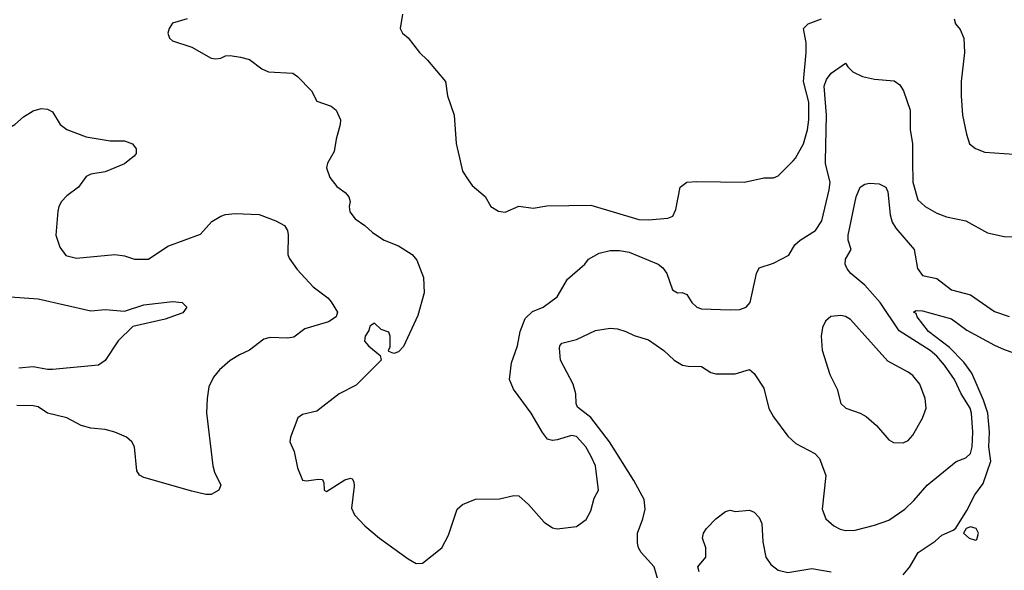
# Model space of a CAD drawing. Header units: inches. Extents: x 1173000 to 1307049, y 522583 to 678455.
# Tile 344 of 617: x 1298134 to 1302230, y 548296 to 550587. Entities that reach past the tile are written whole.
import ezdxf

# ---------------------------------------------------------------- set-up
doc = ezdxf.new("R2010")
doc.units = ezdxf.units.IN
doc.header["$MEASUREMENT"] = 0
for name, color, linetype in [('B2594', 7, 'Continuous'), ('B2595', 7, 'Continuous'), ('B3504', 7, 'Continuous'), ('B3505', 7, 'Continuous')]:
    doc.layers.add(name, color=color, linetype=linetype)

msp = doc.modelspace()

# ---------------------------------------------------------------- linework, layer by layer
at = {"layer": 'B2594', "color": 5}
for points, elevation in [([(1298585.6, 550000), (1298570, 549987.6), (1298490, 549953), (1298430, 549944.5), (1298410, 549934.5), (1298378.8, 549890), (1298330, 549853.6), (1298308.2, 549830), (1298296.4, 549810), (1298292.4, 549790), (1298284.4, 549690), (1298300.3, 549640.3), (1298325.3, 549605.3), (1298370, 549594.3), (1298530, 549610.3), (1298570, 549604.2), (1298612, 549590), (1298670, 549590.3), (1298750, 549643.9), (1298885.5, 549694.5), (1298933.4, 549746.6), (1298970, 549769.5), (1298990, 549776.1), (1299030, 549780.1), (1299130, 549776.8), (1299199.6, 549750), (1299235.1, 549730), (1299247.9, 549710), (1299251, 549691), (1299249.2, 549610), (1299255, 549595), (1299287.6, 549547.6), (1299355.3, 549475.3), (1299415.5, 549430), (1299430, 549413.4), (1299456.3, 549370), (1299450.5, 549350), (1299418, 549330), (1299319.5, 549300.5), (1299274, 549266), (1299250, 549261.5), (1299176, 549264), (1299150, 549257.6), (1299090, 549211.2), (1299047.7, 549192.3), (1299010, 549168.5), (1298965.3, 549130), (1298940.5, 549099.5), (1298921.2, 549058.8), (1298913.6, 549010), (1298911.3, 548951.3), (1298937.1, 548730), (1298943.9, 548703.9), (1298970.4, 548650), (1298962, 548630), (1298930, 548611.8), (1298908.1, 548611.9), (1298850, 548624.7), (1298650, 548681.5), (1298632.3, 548692.3), (1298621.2, 548710), (1298610.8, 548810), (1298600.4, 548830), (1298577.6, 548850), (1298530, 548870.9), (1298490, 548882.4), (1298430, 548887.3), (1298390, 548898), (1298330.6, 548930.6), (1298249.9, 548949.9), (1298210, 548975.8), (1298190, 548980.3), (1298121.6, 548981.6)], 940), ([(1299420.5, 550000), (1299414.9, 549990), (1299410.4, 549970), (1299424.4, 549930), (1299452.7, 549892.7), (1299487.3, 549867.3), (1299503, 549850), (1299508.2, 549830), (1299504.4, 549810), (1299507.1, 549787.1), (1299530, 549758.8), (1299570, 549730.8), (1299601.1, 549701.1), (1299650.8, 549670), (1299710, 549646.3), (1299766.4, 549610), (1299786.2, 549586.2), (1299813.7, 549513.7), (1299816.8, 549450), (1299790, 549355.6), (1299730, 549227), (1299710, 549205.2), (1299690, 549198), (1299670, 549206), (1299668.4, 549211.6), (1299675.3, 549224.7), (1299675.3, 549270), (1299670, 549286), (1299638, 549298), (1299610, 549324), (1299590, 549312), (1299586.3, 549293.7), (1299571, 549270), (1299568.5, 549248.5), (1299584.7, 549230), (1299634, 549190), (1299638, 549170), (1299533.8, 549066.2), (1299462.8, 549030), (1299370, 548958), (1299310, 548943.7), (1299290.8, 548930), (1299260.3, 548850), (1299258.4, 548830), (1299275.5, 548790), (1299290, 548722), (1299310, 548671.3), (1299327.5, 548667.5), (1299375.5, 548675.5), (1299394, 548674), (1299399.8, 548659.8), (1299401, 548630), (1299410, 548624), (1299487.2, 548672.8), (1299510, 548679.3), (1299516.7, 548676.7), (1299524.1, 548664.1), (1299525.5, 548645.5), (1299514.6, 548554.6), (1299526.9, 548526.9), (1299570, 548480.7), (1299630.7, 548430), (1299750, 548343), (1299783.7, 548323.7), (1299810, 548326), (1299889.6, 548390), (1299918, 548442), (1299953.6, 548550), (1299976, 548570), (1300000, 548579.8)], 960), ([(1299966, 550000), (1299975.9, 549955.9), (1300000, 549920.3)], 980), ([(1298093.7, 549433.7), (1298210, 549425.6), (1298430, 549375), (1298490, 549380.7), (1298570, 549373.7), (1298650, 549399.7), (1298770, 549413.6), (1298810.1, 549410.1), (1298828.5, 549390), (1298813.1, 549366.9), (1298739.6, 549340.4), (1298604.7, 549310), (1298544, 549250), (1298490, 549168.7), (1298462, 549150), (1298270, 549130.9), (1298250, 549130.8), (1298190, 549143.1), (1298130, 549137.5)], 920)]:
    msp.add_lwpolyline(points, dxfattribs=dict(at, elevation=elevation))
at = {"layer": 'B2595', "color": 5}
for points, elevation in [([(1298830, 550589.6), (1298770, 550571.6), (1298755.5, 550550), (1298750.5, 550530), (1298757.3, 550510), (1298770, 550499.1), (1298850, 550472.4), (1298930, 550427), (1298950, 550423.1), (1298970, 550426.4), (1298990, 550436.4), (1299010, 550437.6), (1299052, 550430), (1299090, 550421.6), (1299141.8, 550381.8), (1299169, 550369), (1299270, 550364), (1299290, 550350.7), (1299347.3, 550290), (1299370, 550247.7), (1299430, 550227.3), (1299450, 550210.7), (1299468.4, 550170), (1299467, 550150), (1299450.3, 550090), (1299442, 550038), (1299420.5, 550000)], 960), ([(1299726.4, 550610), (1299717.3, 550550), (1299726.8, 550530), (1299750, 550511.3), (1299797.3, 550450), (1299830, 550418.8), (1299904.9, 550330), (1299914.3, 550270), (1299940.9, 550190), (1299950, 550072), (1299966, 550000)], 980), ([(1297998.2, 550000), (1298010, 550018.8), (1298050, 550098.8), (1298090, 550137.3), (1298113.2, 550150), (1298150, 550182.8), (1298190, 550206.8), (1298223.2, 550216.8), (1298250, 550214), (1298270, 550202.8), (1298302.4, 550150), (1298329.3, 550129.3), (1298410, 550099.5), (1298510, 550082.4), (1298570, 550082), (1298602.8, 550070), (1298618, 550050), (1298618, 550030), (1298610, 550019.3), (1298585.6, 550000)], 940)]:
    msp.add_lwpolyline(points, dxfattribs=dict(at, elevation=elevation))
at = {"layer": 'B3504', "color": 5}
for points, elevation in [([(1300000, 548579.8), (1300030, 548592), (1300130, 548593.1), (1300190, 548607.4), (1300210, 548605.3), (1300250.4, 548570), (1300316.5, 548496.5), (1300350, 548472.7), (1300370, 548468), (1300450, 548477.6), (1300490, 548507), (1300510, 548544), (1300524.5, 548595.5), (1300542.4, 548630), (1300529.1, 548730), (1300511.2, 548770), (1300488.9, 548810), (1300450, 548851.9), (1300430, 548857.2), (1300370, 548839.1), (1300350, 548836.3), (1300330, 548841.6), (1300308.8, 548868.8), (1300262.2, 548950), (1300188.4, 549050), (1300171.2, 549090), (1300180.6, 549159.4), (1300204.7, 549230), (1300216.5, 549290), (1300237, 549343), (1300266.9, 549373.1), (1300312, 549390), (1300370, 549433), (1300413.1, 549506.9), (1300484.5, 549570), (1300500.7, 549590), (1300544.3, 549615.7), (1300590, 549626.8), (1300630, 549626.3), (1300670, 549619.4), (1300790.4, 549570), (1300810, 549554.9), (1300826.2, 549530), (1300850, 549462.6), (1300870, 549450.3), (1300890, 549451.2), (1300910, 549443.8), (1300930.1, 549410), (1300951.2, 549390), (1300970, 549383.5), (1301090, 549379), (1301130, 549380.9), (1301156.4, 549390), (1301172.6, 549410), (1301199.1, 549530), (1301210, 549554.6), (1301270, 549574.3), (1301333.2, 549606.8), (1301358.3, 549650), (1301380.5, 549670), (1301444.7, 549710), (1301470.6, 549750), (1301501.8, 549878.2), (1301505.2, 549910), (1301486.7, 549986.7), (1301487, 550000)], 960), ([(1300000, 549920.3), (1300016.3, 549896.3), (1300070, 549851), (1300094, 549810), (1300126, 549790), (1300153.8, 549786.2), (1300210, 549810.7), (1300270, 549802), (1300327.6, 549812.4), (1300510, 549814.3), (1300710, 549755.5), (1300750, 549753.7), (1300830, 549760.9), (1300850.7, 549769.3), (1300863.7, 549796.3), (1300881.3, 549890), (1300909.6, 549910.4), (1300950, 549913.9), (1301150, 549910.2), (1301230, 549928.9), (1301270, 549928.9), (1301290, 549937), (1301351.6, 550000)], 980), ([(1301848.9, 550000), (1301849.5, 549910), (1301870, 549837.6), (1301901.6, 549810), (1301950, 549782.3), (1301990, 549766.3), (1302070.3, 549750.3), (1302160.4, 549700.4), (1302230, 549684.1), (1302350, 549682), (1302399.3, 549690), (1302448, 549712), (1302489.7, 549750), (1302512.6, 549790), (1302570, 549924), (1302592.2, 549990), (1302597.5, 550000)], 960), ([(1300803.2, 548210), (1300773.7, 548310), (1300719.8, 548370), (1300708.9, 548388.9), (1300703.6, 548410), (1300703.7, 548450), (1300727.1, 548510), (1300736.8, 548550), (1300731.6, 548590), (1300689.1, 548670), (1300588, 548830), (1300510, 548931), (1300454, 548974), (1300448.8, 548990), (1300448.1, 549030), (1300436.8, 549070), (1300384.2, 549170), (1300379.5, 549220.5), (1300380.7, 549230), (1300390, 549241.2), (1300450, 549256), (1300530, 549293.4), (1300590, 549302.7), (1300620.7, 549300.7), (1300655.5, 549290), (1300690, 549272.4), (1300750, 549254.3), (1300813.4, 549210), (1300856.3, 549170), (1300891, 549150), (1300914.9, 549145.1), (1300970, 549144.4), (1301010, 549119.5), (1301030, 549112.7), (1301110, 549113.4), (1301170, 549131), (1301190, 549114.8), (1301230, 549053), (1301250, 548968.4), (1301270, 548934.4), (1301330, 548854), (1301363, 548823), (1301442, 548782), (1301461.2, 548761.2), (1301487.4, 548690), (1301472.2, 548550), (1301488.2, 548510), (1301521.3, 548481.3), (1301547.6, 548467.6), (1301570, 548462), (1301610, 548462.4), (1301690, 548483.6), (1301750, 548505), (1301816.4, 548550), (1301854.3, 548585.7), (1301910, 548650.2), (1302030, 548749.2), (1302070, 548763.5), (1302090, 548781.6), (1302096.6, 548810), (1302099.7, 548870), (1302093.9, 548950), (1302088.4, 548970), (1302050.3, 549030), (1302023.1, 549090), (1301981.9, 549150), (1301950, 549187.3), (1301922.3, 549210), (1301792.5, 549292.5), (1301713.6, 549410), (1301650, 549481.8), (1301591.8, 549530), (1301576.9, 549550), (1301568.9, 549570), (1301569.9, 549590.1), (1301592.8, 549630), (1301581.1, 549670), (1301581, 549690), (1301614.3, 549850), (1301630, 549890.1), (1301650, 549902.9), (1301670, 549906.9), (1301710, 549903.4), (1301736.8, 549890), (1301745.1, 549870), (1301755.4, 549775.4), (1301764.3, 549744.3), (1301779.1, 549719.1), (1301855.8, 549630), (1301868.9, 549551.1), (1301890, 549521.7), (1301950, 549510.3), (1302010, 549462.3), (1302090, 549441.8), (1302190, 549372.4), (1302250, 549351.3)], 940), ([(1301810, 548277.6), (1301837.2, 548310), (1301871.5, 548370), (1301943.2, 548416.8), (1301970, 548442.3), (1302017.7, 548462.3), (1302028.4, 548471.6), (1302075, 548545), (1302107.9, 548610), (1302142.8, 548657.2), (1302174.2, 548750), (1302166, 548810), (1302168.8, 548870), (1302162.2, 548950), (1302144, 549004), (1302095.8, 549115.8), (1302061.8, 549161.8), (1302002.5, 549222.5), (1301915.2, 549290), (1301868.5, 549350), (1301863.8, 549363.8), (1301853.2, 549370), (1301863.5, 549376.5), (1301890, 549375), (1302010, 549341.8), (1302075.1, 549295.1), (1302190, 549232.4), (1302230, 549214), (1302330, 549180.3)], 920), ([(1300961.2, 548290), (1300955.3, 548310), (1300989, 548351), (1300989.2, 548390), (1300975.1, 548430), (1300979.5, 548450), (1300992, 548470), (1301030, 548510.6), (1301070, 548540.7), (1301090, 548546), (1301110, 548541), (1301170, 548546), (1301190, 548538), (1301210, 548516), (1301221.3, 548490), (1301226, 548414), (1301238.6, 548350), (1301259.6, 548319.6), (1301290, 548296.2), (1301330, 548287.5), (1301430, 548303), (1301510, 548290.1)], 920)]:
    msp.add_lwpolyline(points, dxfattribs=dict(at, elevation=elevation))
for points, elevation in [([(1301550, 549356.3), (1301508.7, 549351.3), (1301487, 549333), (1301473.8, 549306.2), (1301468.2, 549270), (1301471.9, 549211.9), (1301504.6, 549110), (1301534.9, 549050), (1301550.6, 548990), (1301571, 548970), (1301630.3, 548950.3), (1301656, 548936), (1301698.5, 548898.5), (1301750, 548838.4), (1301770, 548827), (1301810, 548825.7), (1301830, 548835.3), (1301850, 548857.6), (1301890, 548928.2), (1301905.3, 548970), (1301901.2, 549010), (1301879.3, 549070), (1301850, 549106), (1301830, 549120.9), (1301745.3, 549165.3), (1301590, 549338.9), (1301570, 549351.2)], 960), ([(1302090, 548476.2), (1302071.3, 548470), (1302061, 548450), (1302084.7, 548430), (1302110, 548421), (1302116.5, 548423.5), (1302122.7, 548450), (1302112.7, 548470)], 920)]:
    msp.add_lwpolyline(points, close=True, dxfattribs=dict(at, elevation=elevation))
at = {"layer": 'B3505', "color": 5}
for points, elevation in [([(1301351.6, 550000), (1301361.3, 550010), (1301395.3, 550070), (1301411.7, 550128.3), (1301417.3, 550170), (1301416.6, 550243.4), (1301394.4, 550330), (1301406.6, 550450), (1301405.5, 550490), (1301395.1, 550550), (1301414.5, 550570), (1301470, 550590.2)], 980), ([(1302022, 550590), (1302028, 550570), (1302046.2, 550546.2), (1302062, 550510), (1302064.4, 550450), (1302050.4, 550330), (1302050.4, 550270), (1302056.4, 550190), (1302072.7, 550110), (1302085.5, 550070), (1302110, 550050.6), (1302150, 550035.5), (1302310, 550024.7)], 980), ([(1301487, 550000), (1301490.9, 550190), (1301480.5, 550310), (1301490, 550337.6), (1301510, 550364.4), (1301570, 550406), (1301579.1, 550390), (1301600.3, 550370), (1301640.3, 550350), (1301690, 550339.6), (1301772.3, 550332.3), (1301795.7, 550315.7), (1301810.9, 550290.9), (1301838.1, 550210), (1301838.9, 550130), (1301848.4, 550070), (1301848.9, 550000)], 960)]:
    msp.add_lwpolyline(points, dxfattribs=dict(at, elevation=elevation))

doc.saveas('drawing.dxf')
